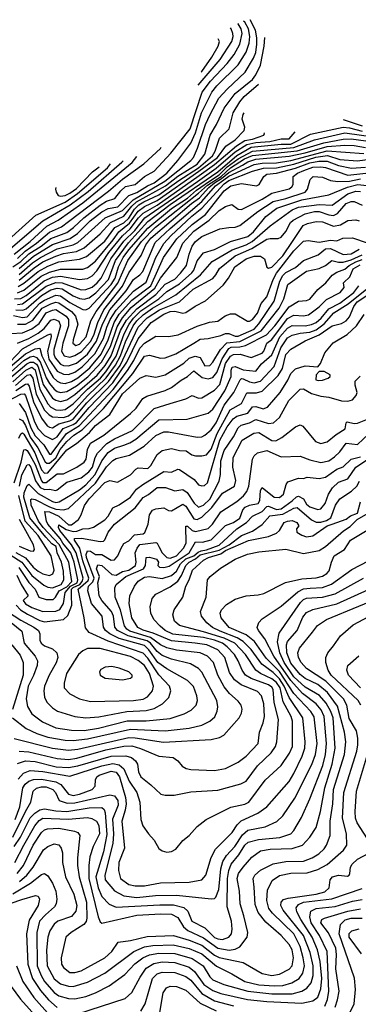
# Model space of a CAD drawing. Extents: x 1173029 to 1307123, y 522559 to 678521.
# Tile 554 of 623: x 1215488 to 1217621, y 665582 to 671782. Entities that reach past the tile are written whole.
import ezdxf

# ---------------------------------------------------------------- set-up
doc = ezdxf.new("R2010")
doc.units = 0

msp = doc.modelspace()

# ---------------------------------------------------------------- linework, layer by layer
at = {"layer": '0CON10XD'}
for points in [[(1215445, 670224.9), (1215495, 670258.7), (1215545, 670307.5), (1215623, 670355), (1215685, 670404), (1215785, 670441.1), (1215827.5, 670472.5), (1215891.3, 670535), (1215995.1, 670614.9), (1216035, 670638.6), (1216086.7, 670655), (1216125.2, 670705), (1216155, 670731.5), (1216215.4, 670745), (1216275, 670793.4), (1216335, 670828.1), (1216439.2, 670940.8), (1216560.9, 671095), (1216637.7, 671325), (1216690, 671395), (1216795.2, 671505), (1216838.2, 671561.8), (1216875, 671627.7), (1216889.9, 671695), (1216882.6, 671725), (1216863.8, 671755), (1216861.7, 671756.7)], [(1215485, 670177.7), (1215568.8, 670251.2), (1215618.9, 670285), (1215725, 670338.9), (1215825, 670364.9), (1215855, 670379.4), (1216026.2, 670533.8), (1216135, 670580.6), (1216202.2, 670647.8), (1216402, 670765), (1216565, 670895.6), (1216582.3, 670915), (1216608.2, 670971.8), (1216659.1, 671120.9), (1216688, 671185), (1216742.3, 671287.7), (1216795.3, 671344.7), (1216908, 671452), (1216961.5, 671538.5), (1216974.7, 671575.3), (1216981.4, 671628.6), (1216981.7, 671668.3), (1216973.4, 671715), (1216939.6, 671781.8)], [(1215485, 670214.1), (1215575, 670292.7), (1215695, 670366), (1215806.1, 670403.9), (1215852.2, 670435), (1215932, 670515), (1216005, 670571.9), (1216045, 670592.6), (1216105.8, 670604.2), (1216174.9, 670675.1), (1216225, 670692.8), (1216293.3, 670736.7), (1216335, 670755.1), (1216415.2, 670815), (1216485, 670894.2), (1216565.3, 671004.7), (1216595, 671069.7), (1216633.3, 671195), (1216698.9, 671325), (1216730.6, 671365), (1216863.2, 671496.8), (1216915, 671578.2), (1216933.1, 671635), (1216937.8, 671675), (1216928.5, 671725), (1216905.6, 671765.6), (1216897.7, 671772.1)], [(1216612.1, 671368.7), (1216749.7, 671530.3), (1216823.6, 671645), (1216832, 671675), (1216830.7, 671695), (1216819, 671725), (1216815.3, 671729.8)], [(1215485, 670141.2), (1215580.1, 670219.9), (1215635, 670256.1), (1215715, 670293.2), (1215765, 670308.9), (1215845, 670323.1), (1215894.1, 670345.9), (1215995, 670434.3), (1216060.4, 670505), (1216145, 670544.9), (1216195, 670608.5), (1216223.4, 670635), (1216406.2, 670735), (1216483.8, 670796.2), (1216605, 670872.5), (1216654, 670935), (1216687.3, 671055), (1216727.1, 671122.9), (1216775.3, 671224.7), (1216845, 671317.2), (1216955, 671406.1), (1216976.1, 671435), (1217005, 671495.4), (1217028.5, 671615), (1217031.3, 671669.3)], [(1216631.2, 671450.6), (1216635.9, 671455), (1216699, 671545), (1216738.3, 671615), (1216746.5, 671645), (1216738.4, 671662.3)], [(1215478.1, 670101.9), (1215515, 670122.6), (1215605, 670197.2), (1215665, 670229.5), (1215735, 670256.2), (1215865.9, 670274.1), (1215909.8, 670290.2), (1216025, 670387.6), (1216087.7, 670472.3), (1216145, 670502.1), (1216175, 670531.8), (1216210.4, 670589.5), (1216239, 670615), (1216269.4, 670635), (1216365, 670678.5), (1216490.6, 670769.4), (1216615, 670848.2), (1216701.5, 670925), (1216719, 670955), (1216746.4, 671035), (1216807.6, 671095), (1216833.4, 671195), (1216874.2, 671265), (1216902.4, 671297.6), (1216991.8, 671374.8)], [(1215475, 670060.9), (1215515, 670078.2), (1215623.5, 670166.5), (1215675, 670192.4), (1215745, 670211.5), (1215885, 670211.4), (1215915, 670220.5), (1215965, 670262.2), (1216077.9, 670395), (1216111.8, 670445), (1216180, 670500), (1216235, 670576.4), (1216275, 670604.9), (1216355, 670643.8), (1216617.3, 670827.3), (1216733, 670915), (1216785.4, 670984.6), (1216844.8, 671025), (1216902.7, 671085), (1216905.2, 671105), (1216888.9, 671155), (1216895, 671185.5), (1216902.2, 671196.2)], [(1217525.4, 671152.6), (1217645, 671114.5)], [(1215465, 669955.6), (1215507.6, 669952.4), (1215528.3, 669961.7), (1215625, 670044.7), (1215685, 670079.8), (1215725, 670091.6), (1215755, 670087), (1215825, 670043.2), (1215865, 670026.8), (1215895, 670022.3), (1215925, 670030.6), (1215968.5, 670061.5), (1216047.3, 670145), (1216092.1, 670265), (1216173.6, 670376.4), (1216295, 670510.6), (1216340, 670545), (1216435, 670617.4), (1216735, 670824.5), (1216855, 670926.1), (1216945, 670978.6), (1217135, 670998.8), (1217195, 670997.3), (1217319, 671061), (1217525, 671105.3), (1217565, 671101.3), (1217645, 671079.5)], [(1215475, 669989.1), (1215505, 669991.9), (1215655, 670104.3), (1215715, 670127.4), (1215755.5, 670125.5), (1215875, 670080.4), (1215905, 670083.3), (1215945, 670098.6), (1215976.8, 670125), (1216000.7, 670155), (1216061.3, 670275), (1216145, 670387.8), (1216213, 670455), (1216276.2, 670535), (1216607, 670763), (1216725, 670846.2), (1216845, 670948.9), (1216918.7, 670995), (1216975, 671008.6), (1217063.8, 671015), (1217135, 671032.4), (1217185, 671030.9), (1217222.6, 671075.8)], [(1215450.2, 669919.8), (1215505, 669906), (1215535, 669911.2), (1215615, 669996.6), (1215645, 670016.7), (1215715, 670047.7), (1215745, 670043.3), (1215805, 670000.8), (1215885, 669957.5), (1215905, 669955.9), (1215925, 669964.4), (1216065, 670114.4), (1216089.1, 670155), (1216109.9, 670225), (1216140.1, 670285), (1216175, 670333.1), (1216295, 670469.2), (1216445, 670593.4), (1216545, 670658.9), (1216601.7, 670708.3), (1216684.2, 670765.9), (1216745, 670805.1), (1216795.2, 670854.8), (1216865, 670906.7), (1216955, 670954.1), (1217215, 670976.6), (1217345, 671025.5), (1217535, 671069), (1217745, 671040.2)], [(1215455, 670023.7), (1215495, 670026.3), (1215528.2, 670045), (1215642.4, 670137.6), (1215695, 670160.2), (1215745, 670166.4), (1215865, 670145.8), (1215915, 670151.5), (1215945, 670169.3), (1215975, 670201.2), (1216049.9, 670315), (1216135, 670421.4), (1216184.6, 670465.4), (1216235.7, 670535), (1216265.4, 670564.6), (1216355, 670614.8), (1216619.3, 670800.7), (1216715, 670870.4), (1216852.9, 670987.1), (1216905, 671021.2), (1216955, 671030.4), (1217025.8, 671055), (1217029.5, 671065), (1217025.7, 671070.2)], [(1215475, 669864.6), (1215525, 669864), (1215570, 669890), (1215630.4, 669965), (1215685, 669993.7), (1215715, 670003.5), (1215735, 669999.6), (1215813.9, 669943.9), (1215840.6, 669915), (1215853.4, 669865), (1215824.4, 669765), (1215823.8, 669745), (1215841.1, 669731.1), (1215865, 669738.4), (1215906.6, 669785), (1215937, 669885), (1215970.3, 669945), (1216107.2, 670122.8), (1216169.6, 670265), (1216256.2, 670385), (1216343.1, 670475), (1216615, 670689.9), (1216670.7, 670739.3), (1216757.3, 670795), (1216815, 670849.1), (1216904.6, 670905), (1216955, 670926), (1217234.7, 670955.3), (1217404, 671006), (1217525, 671030.4), (1217575, 671031.7), (1217745, 671008.5)], [(1215433.2, 669806.8), (1215505, 669810.7), (1215565, 669834.6), (1215611.5, 669868.5), (1215655, 669935.1), (1215695, 669953.6), (1215715, 669956.1), (1215781.1, 669915), (1215796.4, 669895), (1215796.6, 669855), (1215760.6, 669745), (1215752.3, 669695), (1215767.3, 669665), (1215805, 669657), (1215835, 669666.8), (1215876.6, 669693.4), (1215935.2, 669754.8), (1215955.3, 669795), (1215979.3, 669875), (1216017.8, 669955), (1216135.4, 670104.6), (1216175, 670187.7), (1216253.7, 670296.3), (1216282.4, 670365), (1216315, 670405.8), (1216569.4, 670625), (1216619.6, 670660.4), (1216678.5, 670725), (1216714.7, 670755), (1216759.2, 670780.8), (1216805, 670819.2), (1216892.2, 670865), (1216925, 670886), (1216975, 670902.8), (1217185, 670921.5), (1217286.8, 670943.2), (1217425, 670984.3), (1217535, 670991.5), (1217595, 670990.1), (1217665, 670977.4)], [(1215475, 670279.1), (1215522.3, 670325), (1215594.4, 670375), (1215675, 670443.7), (1215752.4, 670477.6), (1215795, 670511.5), (1216047.5, 670702.5), (1216135, 670778.6), (1216270.5, 670875), (1216375, 670971.1), (1216380.1, 670978.6)], [(1215475, 669744.8), (1215545, 669773.5), (1215605, 669808.2), (1215642.4, 669837.6), (1215685, 669889.4), (1215705, 669896.8), (1215735, 669882.5), (1215746.2, 669855), (1215703.3, 669705), (1215703.8, 669675), (1215711.7, 669651.7), (1215745, 669613.1), (1215765, 669603.8), (1215795, 669601.8), (1215845, 669618.9), (1215915, 669675.7), (1215972.8, 669757.2), (1216010.2, 669865), (1216055.7, 669955), (1216158.2, 670075), (1216204.8, 670145), (1216245.6, 670174.4), (1216263.2, 670196.8), (1216341.3, 670378.7), (1216435, 670468), (1216635, 670637.4), (1216721, 670735), (1216774, 670774), (1216805, 670796.7), (1216965, 670869.3), (1217015, 670878.6), (1217105, 670880.2), (1217195, 670896.1), (1217425, 670957), (1217655, 670939.1)], [(1215401.2, 670315), (1215634.7, 670515.3), (1215805.1, 670615), (1215919.4, 670700.6), (1216132.3, 670885), (1216139.5, 670892.8)], [(1215415, 669585.9), (1215525, 669678), (1215585, 669708.5), (1215614.3, 669714.3), (1215628.2, 669665), (1215675, 669569), (1215699.4, 669529.4), (1215724, 669505), (1215745, 669494.2), (1215775, 669491.9), (1215815, 669504.4), (1215855, 669527.4), (1215930.5, 669589.5), (1216000.4, 669675), (1216044.6, 669765), (1216082.6, 669875), (1216115, 669927.8), (1216195, 670015.8), (1216314.2, 670105.8), (1216394.7, 670284.7), (1216477.6, 670402.4), (1216575, 670492.6), (1216659.1, 670555), (1216775, 670703.8), (1216818, 670735), (1216885, 670749.8), (1216980, 670735), (1216997.2, 670745), (1217026.6, 670793.4), (1217045, 670808.9), (1217105, 670815.4), (1217225, 670846.5), (1217315, 670880.1), (1217371.6, 670891.6), (1217425, 670891.2), (1217495, 670863.9), (1217577.8, 670847.8), (1217665, 670854.1)], [(1215425.3, 669625), (1215505, 669708.4), (1215665, 669798.5), (1215683.9, 669803.9), (1215687.3, 669785), (1215663.2, 669695), (1215672.8, 669645), (1215725, 669568.6), (1215765, 669550.1), (1215795, 669548.6), (1215835, 669562.6), (1215882.7, 669595), (1215962.2, 669677.8), (1216016.3, 669775), (1216036.6, 669845), (1216058.9, 669895), (1216095, 669953.6), (1216205, 670071.6), (1216285, 670128.8), (1216344.7, 670285), (1216395, 670372.4), (1216439.1, 670420.9), (1216573, 670545), (1216635.9, 670594.1), (1216775, 670748.3), (1216805, 670768.3), (1216955, 670827.4), (1217023.7, 670846.3), (1217105, 670848), (1217215, 670873.1), (1217353.9, 670916.1), (1217426.9, 670926.9), (1217505, 670902.3), (1217615, 670892.3), (1217725, 670907.3)], [(1215454.2, 670305), (1215554.2, 670385), (1215659.1, 670480.9), (1215731.3, 670518.7), (1215885, 670629.2), (1216197.1, 670882.9), (1216226.5, 670919.6)], [(1215417.1, 670395), (1215589.1, 670550.9), (1215775, 670632.8), (1215853, 670687), (1216040.2, 670849.8), (1216060.2, 670873.2)], [(1215435, 669563.7), (1215515, 669635.6), (1215555, 669659.3), (1215575, 669663.6), (1215595, 669653.8), (1215616.6, 669626.6), (1215655, 669527), (1215675, 669490.7), (1215704.9, 669454.9), (1215725, 669439.7), (1215745, 669433.8), (1215785, 669440.9), (1215845, 669476), (1215917.6, 669532.4), (1216004.1, 669625), (1216059.6, 669725), (1216102.1, 669847.9), (1216135.7, 669904.3), (1216190.9, 669969.1), (1216339.7, 670090.3), (1216375, 670153.7), (1216477.1, 670285), (1216515.2, 670375), (1216585, 670450.7), (1216681.1, 670518.9), (1216745, 670579.7), (1216785, 670606), (1216825, 670617.5), (1216865, 670588.1), (1216885, 670587.3), (1217015, 670651), (1217075, 670689), (1217185, 670716.4), (1217201.5, 670728.5), (1217210, 670745), (1217210.4, 670795), (1217236.7, 670815), (1217277.6, 670832.4), (1217335, 670852.4), (1217385, 670855.3), (1217415, 670850.8), (1217555, 670802.6), (1217705, 670820)], [(1215716.3, 670725), (1215713.5, 670715), (1215717.5, 670695), (1215731.1, 670675), (1215745, 670669.7), (1215775, 670674.6), (1215805, 670688.6), (1215845, 670719.6), (1215947, 670823), (1215988.9, 670855.4)], [(1215425, 669522.7), (1215534.1, 669615), (1215555, 669625.2), (1215575, 669626), (1215593.2, 669613.2), (1215605, 669595.4), (1215636, 669485), (1215695, 669399), (1215715.3, 669385.3), (1215745, 669377.2), (1215785, 669388.8), (1215835, 669422.1), (1215975.8, 669544.2), (1216026.5, 669605), (1216064.3, 669665), (1216123.2, 669825), (1216161, 669889.1), (1216225, 669961.5), (1216345, 670051.1), (1216405, 670117.3), (1216465, 670149), (1216500.2, 670185), (1216539.2, 670235), (1216555, 670306.4), (1216574.4, 670355), (1216595, 670385.3), (1216635, 670415.7), (1216748.6, 670465), (1216806.1, 670473.9), (1216845, 670475.2), (1216875, 670486.1), (1216987.4, 670575), (1217085, 670636.5), (1217165, 670655.3), (1217285.9, 670695), (1217301.6, 670715), (1217317.7, 670775), (1217335.9, 670794.1), (1217395, 670790.8), (1217445, 670768.8), (1217492.4, 670762.4), (1217565, 670765.6), (1217635, 670779.9)], [(1215445, 669501.1), (1215526.3, 669575), (1215565, 669593.7), (1215585, 669576.5), (1215614.7, 669454.7), (1215665, 669363.2), (1215685, 669342.2), (1215715, 669325.7), (1215745, 669322.1), (1215775, 669327.7), (1215825, 669363.6), (1215915.4, 669454.6), (1215997.4, 669525), (1216031.7, 669565), (1216095, 669663.9), (1216145.6, 669804.4), (1216176.7, 669865), (1216205, 669903.4), (1216252, 669948), (1216365.4, 670025), (1216415, 670069.3), (1216495, 670118.4), (1216571.6, 670188.4), (1216584.7, 670205.3), (1216605.9, 670264.1), (1216645, 670314.7), (1216715, 670333.8), (1216815, 670384.4), (1216925, 670416.2), (1216960.2, 670445), (1217037.7, 670542.3), (1217107.1, 670595), (1217265, 670648.2), (1217435, 670678), (1217552.1, 670727.9), (1217616.9, 670743.1), (1217675, 670738.2)], [(1215461.5, 669478.5), (1215535, 669542.7), (1215555, 669547.6), (1215570.3, 669525), (1215592.9, 669422.9), (1215645, 669323.8), (1215673.3, 669293.3), (1215695, 669280.1), (1215765, 669277), (1215795, 669287.7), (1215825, 669311.8), (1215915, 669413.9), (1216033.1, 669526.9), (1216092.6, 669607.4), (1216123.4, 669665), (1216155.6, 669754.4), (1216201.9, 669855), (1216225, 669886.5), (1216266.2, 669923.8), (1216325, 669966.1), (1216470.8, 670049.2), (1216627.3, 670175), (1216700.2, 670259.8), (1216827, 670333), (1216915, 670364.1), (1216952.6, 670385), (1217065, 670484), (1217204.2, 670585), (1217245, 670601.8), (1217325, 670612.3), (1217375, 670617.5), (1217455, 670613.5), (1217555, 670684.6), (1217605, 670702.8), (1217635, 670699.9)], [(1215464, 669446), (1215525, 669486.4), (1215538.3, 669488.3), (1215548.4, 669475), (1215576, 669376), (1215625, 669271.9), (1215660.8, 669225), (1215675, 669215.7), (1215695, 669212.8), (1215733.9, 669236.1), (1215804.3, 669255), (1215825, 669267.4), (1215911.4, 669368.6), (1216047.1, 669502.9), (1216120.7, 669605), (1216233.4, 669845), (1216290.9, 669905), (1216368.8, 669955), (1216493.9, 670006.1), (1216581.4, 670085), (1216705, 670153), (1216724.4, 670175), (1216746.1, 670215), (1216845, 670294.3), (1216949.3, 670340.7), (1217045, 670399.1), (1217065, 670404.7), (1217115, 670404.7), (1217135, 670412.9), (1217165, 670447.1), (1217194.4, 670505), (1217209.6, 670520.4), (1217285, 670558.9), (1217345, 670573.4), (1217375, 670575.1), (1217435, 670552.4), (1217465, 670549.1), (1217488.6, 670561.4), (1217545, 670624.8), (1217575, 670636.6), (1217595, 670636.6), (1217645, 670612.9)], [(1215411, 669379), (1215495, 669424.6), (1215516, 669426), (1215525.2, 669415.2), (1215579.2, 669255), (1215603.2, 669206.8), (1215645, 669163.8), (1215695, 669138.8), (1215725, 669154.6), (1215761.9, 669208.1), (1215825, 669232.7), (1215845, 669246.4), (1215925, 669340), (1216075, 669495), (1216163.6, 669625), (1216235, 669772.6), (1216315.2, 669875), (1216395, 669927.5), (1216435, 669944), (1216465.7, 669945.7), (1216515, 669934.6), (1216535, 669937.5), (1216592.7, 669977.3), (1216659.3, 670010.7), (1216768.9, 670111.1), (1216804.1, 670155), (1216843.6, 670225), (1216915, 670276.1), (1216965, 670293), (1217005, 670293.7), (1217030.3, 670275), (1217044.1, 670224.1), (1217055, 670218.1), (1217075, 670223.5), (1217146, 670295), (1217205.2, 670384.8), (1217273.8, 670486.2), (1217300.6, 670499.4), (1217355, 670512.1), (1217395, 670509), (1217465, 670482.3), (1217509.3, 670490.7), (1217555, 670517.7), (1217605, 670520.7), (1217625, 670514.7)], [(1215485, 669364.3), (1215525, 669309.4), (1215558.4, 669211.6), (1215585, 669162), (1215641.3, 669105), (1215675, 669046.6), (1215686, 669045), (1215782.9, 669177.1), (1215865, 669227.1), (1216075.9, 669454.1), (1216167.5, 669572.5), (1216206.7, 669635), (1216245, 669714), (1216275, 669744.8), (1216345, 669789.1), (1216425, 669786.8), (1216486.9, 669796.9), (1216605, 669852.4), (1216682.8, 669877.2), (1216736, 669884), (1216782.8, 669917.2), (1216815, 669930), (1216845, 669930.6), (1216922.7, 669882.8), (1216935, 669882.9), (1216955, 669894.7), (1216985, 669933.2), (1217008.4, 669995), (1217045, 670037.5), (1217083.5, 670145), (1217104.6, 670185), (1217215, 670326.5), (1217275, 670386.8), (1217305, 670391.7), (1217375, 670381), (1217445, 670394.3), (1217485, 670388.4), (1217523.9, 670406.1), (1217585, 670408.4), (1217676.9, 670376.9)], [(1215485, 669267.9), (1215505, 669259), (1215525, 669227.3), (1215555, 669152.1), (1215603.5, 669085), (1215648.6, 668998.6), (1215658.4, 668988.4), (1215675, 668989.6), (1215715, 669024), (1215742.2, 669075), (1215785, 669126.4), (1215829.2, 669165), (1215881.4, 669198.6), (1216015.7, 669334.3), (1216200.4, 669555), (1216275, 669662.7), (1216305, 669669.2), (1216375, 669651.5), (1216405, 669652.7), (1216471.9, 669678.1), (1216585.2, 669744.8), (1216625, 669769.2), (1216675, 669773.7), (1216755, 669792.5), (1216785, 669805.7), (1216805, 669805.8), (1216845, 669788.9), (1216865, 669789.6), (1216965, 669834), (1216995, 669866.2), (1217090, 670010), (1217126, 670135), (1217145, 670170.5), (1217165, 670189.3), (1217225, 670220.9), (1217275, 670265.8), (1217368.5, 670301.5), (1217415, 670339.9), (1217445, 670340.2), (1217525, 670302.9), (1217575, 670307.4), (1217625, 670336.7)], [(1215453.5, 668865), (1215498.4, 668995), (1215515, 669073.6), (1215525, 669076.4), (1215535, 669068.5), (1215555, 669038.3), (1215585, 668982), (1215625, 668877.8), (1215635, 668867.8), (1215655, 668867.9), (1215725, 668921.8), (1215765, 668922.9), (1215849.1, 668965), (1215893.4, 668995), (1215906.1, 669015), (1215914.8, 669075.2), (1215933.8, 669116.2), (1216017.1, 669165), (1216185, 669301.4), (1216221.3, 669335), (1216248.8, 669375), (1216263.6, 669396.4), (1216288, 669412), (1216405, 669446.2), (1216444.5, 669465), (1216505, 669512.8), (1216545, 669535.3), (1216585, 669570.7), (1216637.9, 669527.9), (1216675, 669520.2), (1216705, 669527.9), (1216730.7, 669559.3), (1216762.9, 669647.1), (1216805, 669712.2), (1216820.9, 669719.1), (1216875, 669721.1), (1216910.7, 669729.3), (1217043.4, 669796.6), (1217095, 669854.5), (1217185, 669974), (1217245, 670008.4), (1217295, 670013.9), (1217315, 670022.2), (1217365, 670083.3), (1217415.3, 670125), (1217456.8, 670173.2), (1217485, 670192.5), (1217535, 670211.5), (1217563.5, 670235), (1217605, 670256.9), (1217645, 670272.2)], [(1215483.6, 669146.4), (1215495, 669173.5), (1215505, 669181.1), (1215515, 669172.9), (1215583.5, 669055), (1215625, 668947.6), (1215645, 668926.6), (1215665, 668927.6), (1215785, 669072.3), (1215845, 669113), (1215927.1, 669182.9), (1215965, 669227), (1216054.9, 669295.1), (1216135, 669425.2), (1216245, 669523.8), (1216285, 669540.6), (1216345, 669530), (1216405, 669544.8), (1216521.7, 669618.3), (1216555, 669649.8), (1216593.9, 669663.9), (1216624.1, 669654.1), (1216655, 669602.5), (1216685, 669604.7), (1216705, 669625.5), (1216752.6, 669705), (1216793.2, 669746.8), (1216875, 669756.5), (1217008.2, 669821.8), (1217122.7, 669965), (1217151.9, 670025), (1217176.2, 670115), (1217295, 670197.5), (1217375, 670214.1), (1217415, 670234.1), (1217454.5, 670265.5), (1217495.1, 670255.1), (1217525, 670256), (1217575, 670269.7), (1217645, 670300.8)], [(1215487.3, 668845), (1215502.3, 668915), (1215535, 668979.3), (1215545, 668980.7), (1215559.4, 668965), (1215587.6, 668877.6), (1215616.9, 668836.9), (1215645, 668823.5), (1215675.4, 668825.4), (1215715, 668817), (1215725, 668821.2), (1215785, 668869.8), (1215875, 668896.2), (1215924.4, 668935), (1215946.6, 668965), (1215963.5, 669025), (1215977.8, 669052.2), (1216037.1, 669112.9), (1216085, 669143.1), (1216199.2, 669195), (1216335, 669332.9), (1216435, 669364.7), (1216535, 669393.9), (1216575, 669416), (1216615, 669398.9), (1216635, 669401.3), (1216715, 669448.3), (1216747.9, 669485), (1216785, 669617.6), (1216815, 669663.1), (1216835, 669672.6), (1216876, 669676), (1216945, 669655.2), (1217015, 669682.8), (1217026.2, 669695), (1217045, 669744.7), (1217075, 669769.1), (1217175, 669900), (1217215, 669922.3), (1217275, 669917.7), (1217307.2, 669922.8), (1217375, 669974.3), (1217420.1, 670019.9), (1217505.3, 670065), (1217530.8, 670095), (1217527.7, 670125), (1217566.7, 670163.3), (1217587.5, 670212.5), (1217631.6, 670238.4)], [(1215296.3, 668496.3), (1215501.4, 668365), (1215565, 668282.4), (1215640.5, 668220.5), (1215665, 668207.7), (1215695, 668205.2), (1215748.9, 668225), (1215766.6, 668255), (1215765, 668308.6), (1215751, 668365), (1215724.9, 668425), (1215717.1, 668465), (1215691.7, 668481.7), (1215652.7, 668522.7), (1215552.2, 668645), (1215514.9, 668775), (1215517.2, 668802.8), (1215535, 668848.9), (1215545, 668857.1), (1215605, 668797.9), (1215695, 668748.8), (1215715, 668742.4), (1215736.7, 668745), (1215865, 668821), (1215905, 668853.3), (1215962.6, 668917.4), (1216005.2, 669004.8), (1216045, 669055.9), (1216085, 669084.5), (1216143.6, 669103.6), (1216182.6, 669117.4), (1216219.5, 669140.5), (1216365, 669262.4), (1216543.8, 669266.2), (1216675.9, 669304.1), (1216705, 669328.4), (1216780.7, 669445), (1216820.6, 669535), (1216820, 669575), (1216826.1, 669593.9), (1216845, 669598.4), (1216895, 669577.7), (1216975, 669569.6), (1217010, 669615), (1217075, 669671), (1217127.3, 669785), (1217175, 669839.7), (1217205, 669855.5), (1217285, 669855.1), (1217325, 669862.2), (1217355, 669875.7), (1217387.5, 669902.5), (1217435, 669961.4), (1217505, 669997.7), (1217592.9, 670065), (1217624.1, 670105)], [(1215482.7, 668332.7), (1215545, 668238.7), (1215585.9, 668195), (1215607.8, 668145), (1215655, 668130.4), (1215698.1, 668131.9), (1215714.5, 668145.5), (1215737.1, 668185), (1215785, 668210.9), (1215817.3, 668245), (1215797.7, 668365), (1215737.7, 668477.7), (1215635.5, 668585), (1215605.8, 668625), (1215561.5, 668725), (1215559.3, 668760.7), (1215565, 668765.6), (1215585, 668760), (1215675, 668714.2), (1215715, 668700.6), (1215763.9, 668696.1), (1215795, 668703.7), (1215966.7, 668863.3), (1216034.6, 668965.4), (1216075, 669005.7), (1216095, 669017.8), (1216179.6, 669040.4), (1216272.9, 669097.1), (1216345, 669164.3), (1216395, 669186.1), (1216425, 669186.9), (1216605, 669152.9), (1216634.2, 669155.8), (1216655, 669166.1), (1216695, 669199.1), (1216725, 669242.4), (1216775.6, 669355), (1216836.9, 669435), (1216875.9, 669515), (1216885, 669521.7), (1216895, 669519.5), (1216935, 669500.6), (1216965, 669494.6), (1217005, 669505.8), (1217091, 669599), (1217131.8, 669715), (1217175, 669778.7), (1217205, 669795.4), (1217255, 669808.5), (1217315, 669814.9), (1217355, 669828.7), (1217405, 669866.8), (1217467.3, 669935), (1217556.6, 669993.4), (1217673.5, 670086.5)], [(1215470.8, 668285), (1215496.8, 668225), (1215541.6, 668155), (1215509.8, 668125), (1215525, 668103.2), (1215565, 668079.6), (1215635, 668056.2), (1215715, 668057.3), (1215741.7, 668068.3), (1215764.9, 668105), (1215773.6, 668175), (1215808.9, 668215), (1215851.2, 668235), (1215854.7, 668255), (1215832.2, 668365), (1215809.3, 668425), (1215760.4, 668485), (1215743.6, 668515), (1215666.4, 668605), (1215656.8, 668625), (1215646, 668684), (1215675, 668682.5), (1215735, 668656.4), (1215795, 668601.3), (1215815, 668600.3), (1215858.4, 668635), (1215876, 668665), (1215897.1, 668722.9), (1215925.6, 668765), (1216025, 668867.4), (1216055, 668879.6), (1216105, 668870.5), (1216185, 668916.9), (1216218.6, 668951.4), (1216235, 668960.3), (1216295.5, 668955), (1216314.7, 668975), (1216355, 669044.6), (1216385, 669070), (1216445, 669081.3), (1216495, 669068.9), (1216536.5, 669066.5), (1216572.4, 669042.4), (1216595, 669035.9), (1216635, 669034.7), (1216665, 669041.6), (1216695, 669077.1), (1216732.8, 669177.2), (1216813.8, 669326.2), (1216884.2, 669365.8), (1216918.6, 669431.4), (1216978.5, 669431.5), (1217015, 669443.6), (1217115, 669541.2), (1217142.2, 669585), (1217165, 669673.2), (1217195, 669708.2), (1217285, 669760.7), (1217373.5, 669796.5), (1217455, 669854.1), (1217515, 669869.7), (1217544.5, 669885.5), (1217565, 669910), (1217593.3, 669975), (1217613.6, 670005), (1217705, 670065.3)], [(1215465.6, 668095), (1215493.8, 668065), (1215538.2, 668038.2), (1215615, 667998.5), (1215645, 667990.4), (1215764.8, 668005.2), (1215790.7, 668029.3), (1215815.8, 668095), (1215815.4, 668154.6), (1215815, 668196.3), (1215825, 668207.5), (1215866.9, 668225), (1215881.8, 668245), (1215887, 668265), (1215843.4, 668425), (1215814.7, 668475), (1215740.7, 668565), (1215731.8, 668585), (1215735, 668600.4), (1215780.9, 668570.9), (1215825, 668558.9), (1215848.7, 668561.3), (1215885, 668576.3), (1215925, 668578), (1215952.9, 668587.1), (1216025, 668633.2), (1216045, 668656.1), (1216075, 668709.1), (1216115, 668727), (1216185, 668775.2), (1216224.4, 668825.6), (1216264, 668856), (1216395, 668937.2), (1216445, 668931.9), (1216485, 668951.3), (1216495, 668949.3), (1216586.3, 668886.3), (1216615, 668851.9), (1216635, 668845.7), (1216651.9, 668848.1), (1216670.6, 668865), (1216748.6, 669135), (1216795, 669217.5), (1216832.1, 669267.9), (1216855, 669285.1), (1216924.7, 669305), (1216955.2, 669344.8), (1216975, 669345.8), (1217021.3, 669331.3), (1217048.2, 669341.8), (1217128.4, 669435), (1217177.6, 669512.4), (1217196.6, 669555), (1217225, 669583.3), (1217285, 669602.2), (1217365, 669596.2), (1217382.7, 669617.3), (1217408.9, 669685), (1217461.9, 669748.1), (1217550.1, 669799.9), (1217608.4, 669855), (1217658, 669925)], [(1215412.5, 668055), (1215495, 668000.2), (1215577.4, 667957.4), (1215607.2, 667935), (1215614.1, 667915), (1215614.7, 667875), (1215623.9, 667855), (1215645, 667838.4), (1215695, 667819.6), (1215722.1, 667795), (1215728.1, 667765), (1215717.9, 667732.1), (1215673.8, 667655), (1215644.7, 667585), (1215640.3, 667555), (1215645.4, 667515), (1215659.6, 667485), (1215695, 667447.9), (1215726.8, 667426.8), (1215835, 667393.7), (1215905.2, 667385.2), (1215987.3, 667392.7), (1216164, 667426), (1216285, 667431.8), (1216334.5, 667445.5), (1216388.5, 667475), (1216426.8, 667513.2), (1216440.8, 667555), (1216431.6, 667585), (1216365, 667655.7), (1216295, 667762.2), (1216265, 667793.6), (1216045, 667868.4), (1215925, 667922.6), (1215902.1, 667952.1), (1215895.3, 668015), (1215856.2, 668195), (1215919, 668251), (1215924.5, 668265), (1215886.8, 668375), (1215867.6, 668455), (1215833, 668505), (1215832.7, 668515), (1215877.3, 668517.3), (1215995, 668496.5), (1216015, 668498), (1216025, 668506.7), (1216044.7, 668555), (1216085, 668606.2), (1216215, 668708.2), (1216265, 668773.5), (1216298.7, 668791.3), (1216355, 668836), (1216406, 668836), (1216465, 668814.7), (1216515, 668823.1), (1216542.3, 668805), (1216587.3, 668737.3), (1216615, 668713.1), (1216645, 668724.6), (1216685, 668763.5), (1216744.9, 668875), (1216752.1, 668917.9), (1216754.1, 669004.1), (1216775, 669069.6), (1216835, 669155.7), (1216865, 669211.3), (1216881.9, 669228.1), (1216935, 669242.6), (1216975, 669264.8), (1217055, 669238.3), (1217087, 669243), (1217125, 669277.3), (1217183.3, 669385), (1217255, 669455.2), (1217275, 669457.1), (1217325, 669428.8), (1217385, 669410.8), (1217435, 669404.7), (1217515, 669381.6), (1217555, 669379.3), (1217585, 669387.5), (1217607.3, 669415), (1217612.7, 669435), (1217599.8, 669479.8), (1217600, 669505), (1217631.9, 669538.1)], [(1217369.3, 669509.3), (1217395, 669512.5), (1217430, 669525), (1217444, 669535), (1217444, 669545), (1217405, 669567.5), (1217375, 669566), (1217354.6, 669545), (1217352.7, 669515), (1217369.3, 669509.3)], [(1215435, 667985.8), (1215502.3, 667932.3), (1215515.8, 667855), (1215586, 667775), (1215601.3, 667745), (1215598.2, 667715), (1215575, 667652.7), (1215542.3, 667585), (1215528.3, 667505), (1215537.1, 667457.1), (1215565, 667410.8), (1215631, 667361), (1215715, 667323), (1215815, 667308.4), (1215895, 667306.9), (1215985, 667321.3), (1216165, 667366), (1216285, 667367), (1216435, 667382.2), (1216525, 667411.6), (1216567.8, 667435), (1216598.8, 667465), (1216608.9, 667495), (1216604.6, 667525), (1216583.2, 667583.2), (1216545, 667621.8), (1216415.3, 667695), (1216358, 667735), (1216301.8, 667815), (1216275, 667840.9), (1216115.7, 667885.7), (1216054.9, 667914.9), (1216028.5, 667935), (1216016.3, 667956.3), (1216007.5, 668025), (1215940.5, 668105), (1215918.1, 668185), (1215921.7, 668215), (1215948.7, 668241.3), (1215958.3, 668265), (1215909.2, 668395), (1215907.9, 668415), (1215915, 668436.9), (1215935, 668435.7), (1215965, 668413.7), (1216005, 668414.5), (1216065, 668379.6), (1216085, 668381), (1216107.3, 668405), (1216127, 668455), (1216145, 668482.8), (1216175, 668500.6), (1216212.2, 668537.8), (1216265, 668544.4), (1216276.9, 668553.1), (1216297.2, 668605), (1216306.6, 668665), (1216325, 668694.4), (1216345, 668701.8), (1216395, 668707.8), (1216425, 668692.2), (1216445, 668690), (1216515, 668730.5), (1216535, 668718.1), (1216585, 668639.5), (1216605, 668634.1), (1216635, 668649), (1216699, 668711), (1216765, 668801.2), (1216841.1, 668845), (1216849.4, 668879.4), (1216831.3, 668965), (1216832.9, 669025), (1216888.4, 669135), (1216962.2, 669177.8), (1216995, 669181.9), (1217075, 669132.5), (1217100.5, 669129.5), (1217139.9, 669150.1), (1217225, 669219.2), (1217255, 669230), (1217271.7, 669221.7), (1217351.1, 669125), (1217385, 669112.7), (1217425, 669123.3), (1217480.5, 669169.5), (1217536.9, 669205), (1217545, 669242.5), (1217551.4, 669248.6), (1217595, 669238.8), (1217615, 669240.8), (1217698.8, 669275)], [(1215443.3, 667385), (1215528.4, 667318.4), (1215596.8, 667286.8), (1215664.9, 667264.9), (1215775, 667244.8), (1215825, 667243.6), (1215915, 667254.6), (1216185, 667313.8), (1216405, 667303.8), (1216555, 667319.8), (1216635, 667339.4), (1216686.1, 667363.9), (1216717.2, 667392.8), (1216732.6, 667427.4), (1216735.9, 667455), (1216729.7, 667495), (1216635, 667673.8), (1216615, 667696.1), (1216564.8, 667724.8), (1216444.3, 667755.7), (1216385, 667778.4), (1216355, 667802.7), (1216312.5, 667855), (1216290.4, 667870.4), (1216171.4, 667901.4), (1216104.1, 667935), (1216087.7, 667957.7), (1216078.3, 668025), (1216065.9, 668055), (1216006.1, 668125), (1215989.6, 668155), (1215980.1, 668235), (1215991.6, 668275), (1215971.1, 668325), (1215980.1, 668349.9), (1216005.3, 668345.3), (1216068.5, 668288.5), (1216096.1, 668283.9), (1216135, 668306.7), (1216175, 668316.1), (1216216.8, 668345), (1216221.1, 668365), (1216215.8, 668425), (1216227.4, 668455), (1216245, 668476.8), (1216345, 668490.7), (1216355, 668486.4), (1216365.1, 668465.1), (1216385, 668424.7), (1216415, 668395.3), (1216435, 668390.5), (1216475, 668404.9), (1216519.5, 668455), (1216536.1, 668485), (1216535, 668592), (1216545, 668593.3), (1216575, 668565.8), (1216595, 668559.7), (1216675, 668578.5), (1216702.7, 668605), (1216755, 668682.6), (1216855, 668747.4), (1216896.9, 668783.1), (1216918.4, 668811.6), (1216931.6, 668845), (1216953.9, 669015), (1216965, 669036.5), (1216985, 669053.8), (1217045, 669068.4), (1217135, 669029.6), (1217255, 669034), (1217315, 669009.5), (1217385, 668993.2), (1217435, 669004.1), (1217470.7, 669029.3), (1217505, 669060), (1217545, 669114.8), (1217615, 669107.2), (1217686.2, 669173.8)], [(1215453.8, 667256.2), (1215695, 667195.2), (1215795, 667181.2), (1215855, 667189.1), (1216175, 667261.2), (1216215, 667260.7), (1216393.4, 667233.4), (1216695, 667248.4), (1216747.3, 667262.8), (1216773.2, 667276.8), (1216870, 667385), (1216885.6, 667415), (1216888.7, 667441.3), (1216883.5, 667465), (1216865, 667490.5), (1216808.8, 667538.8), (1216775, 667580.4), (1216736.1, 667655), (1216708.3, 667735), (1216670, 667775), (1216625, 667795.2), (1216475, 667812.6), (1216415, 667827.2), (1216375, 667846), (1216311.2, 667891.2), (1216182, 667932), (1216162.4, 667945), (1216147.6, 667965), (1216123, 668063), (1216089.6, 668145), (1216087.2, 668205), (1216095.6, 668224.4), (1216156.9, 668275), (1216268.3, 668325), (1216279.9, 668345), (1216285, 668395.2), (1216305, 668397), (1216350.6, 668385), (1216362.2, 668365), (1216358.9, 668345), (1216369.4, 668335), (1216395, 668332.8), (1216430, 668340), (1216555.2, 668425), (1216595, 668493.2), (1216639, 668491), (1216695, 668507), (1216785, 668596.3), (1216835, 668614.9), (1216875, 668642.3), (1216894.4, 668695.6), (1216907.7, 668712.3), (1216935, 668725.2), (1216990, 668735), (1217000.4, 668755), (1217005, 668817.5), (1217015, 668836), (1217090.5, 668775), (1217125, 668772.9), (1217149.6, 668795), (1217165.5, 668855), (1217177.3, 668872.7), (1217245, 668894.5), (1217275, 668893.8), (1217298.8, 668901.2), (1217375, 668893.8), (1217415, 668900.2), (1217485, 668950.7), (1217525, 668965.7), (1217575, 669015.2), (1217635, 669028.6)], [(1215485, 667175.5), (1215545, 667171.5), (1215725, 667128.9), (1215795, 667122.8), (1215848, 667132), (1216031.5, 667185), (1216145, 667207), (1216195, 667208.6), (1216248.2, 667191.8), (1216365, 667145.3), (1216455, 667136.7), (1216485, 667115.4), (1216511.7, 667081.7), (1216537, 667067), (1216565, 667060.7), (1216715, 667054.7), (1216785, 667067.8), (1216863.7, 667106.3), (1216915, 667145.4), (1216990.5, 667225), (1216997.7, 667295), (1217021.9, 667355), (1217030.4, 667395), (1217026.7, 667475), (1217011.6, 667525), (1216985, 667550.9), (1216883.8, 667593.8), (1216841.1, 667625), (1216810.4, 667670.4), (1216779.6, 667765), (1216735, 667813.3), (1216667.1, 667845), (1216593.4, 667856.6), (1216445, 667870.3), (1216328.4, 667918.4), (1216265, 667936.9), (1216231.9, 667955), (1216193.7, 668015), (1216177.8, 668105), (1216181.6, 668155), (1216210.5, 668215), (1216234.4, 668245.6), (1216275, 668272.2), (1216305, 668275.5), (1216385, 668264.2), (1216445, 668281.1), (1216475, 668309.4), (1216500.8, 668355), (1216535, 668387.2), (1216585, 668405.2), (1216611.3, 668428.7), (1216631.8, 668438.2), (1216665, 668443.6), (1216745, 668473.6), (1216855.5, 668575), (1216916.6, 668615), (1216953.8, 668656.2), (1217015, 668685.2), (1217045, 668716.7), (1217055, 668718.8), (1217105, 668698.2), (1217135, 668701.7), (1217205, 668751.5), (1217231.8, 668778.2), (1217245, 668782.5), (1217275.1, 668765.1), (1217295, 668731.6), (1217315, 668713.8), (1217365, 668697.3), (1217385, 668701.6), (1217412.3, 668735), (1217431.9, 668795), (1217458.9, 668835), (1217495, 668869.7), (1217555, 668891), (1217605.2, 668965), (1217697.2, 669025)], [(1215475, 667097.5), (1215525, 667114.8), (1215585, 667111), (1215718.1, 667078.1), (1215795, 667072.7), (1215855, 667083.5), (1216065, 667143.9), (1216155.8, 667145.8), (1216191.5, 667135), (1216217.5, 667115), (1216230.7, 667095), (1216236.1, 667045), (1216250.7, 667015), (1216314.8, 666964.8), (1216376.2, 666906.2), (1216405, 666899.4), (1216460.3, 666899.7), (1216565, 666919.5), (1216735, 666929.3), (1216880.6, 666969.4), (1216915, 666986.7), (1216986.4, 667083.6), (1217072.2, 667165), (1217099.7, 667205), (1217108.1, 667235), (1217117.5, 667375), (1217091.5, 667481.5), (1217083.8, 667565), (1217075, 667579.8), (1217055, 667594), (1216945, 667634.5), (1216911.2, 667655), (1216888.4, 667685), (1216864.8, 667745), (1216840.9, 667785), (1216795, 667833.8), (1216765.2, 667855), (1216715, 667874.7), (1216645, 667890.8), (1216452.7, 667912.7), (1216403.3, 667935), (1216372.2, 667962.2), (1216332.5, 668005), (1216313.5, 668045), (1216309.5, 668085), (1216321.9, 668138.1), (1216345.3, 668164.7), (1216435, 668209.7), (1216483.8, 668246.2), (1216508.2, 668281.8), (1216535, 668344.8), (1216555, 668366.7), (1216595, 668387.7), (1216625, 668412.5), (1216745, 668442.6), (1216808.3, 668475), (1216885, 668533.7), (1216955, 668561.8), (1217015, 668602.4), (1217062.5, 668657.5), (1217145, 668667.5), (1217215, 668706.6), (1217235, 668710.7), (1217325, 668631.8), (1217355, 668618.6), (1217385, 668618.8), (1217421.2, 668628.8), (1217448.6, 668645), (1217476.7, 668725), (1217505, 668765.3), (1217576.8, 668813.2), (1217611.1, 668845), (1217628.6, 668875)], [(1215465, 668427.6), (1215525, 668392.4), (1215572.7, 668335), (1215605, 668308.6), (1215635, 668292.3), (1215675, 668282.8), (1215696.6, 668293.4), (1215704.8, 668315), (1215687.4, 668405), (1215605, 668534.1), (1215567.5, 668575), (1215523.5, 668625), (1215483.8, 668785)], [(1216645, 667927.9), (1216495, 667967.1), (1216463.1, 667995), (1216451.8, 668035), (1216461.2, 668065), (1216515.2, 668144.8), (1216534.8, 668215), (1216556.3, 668255), (1216576.5, 668315), (1216645, 668378.1), (1216677.1, 668395), (1216755, 668418.5), (1216785, 668440.1), (1216928.5, 668501.5), (1217055, 668526.8), (1217105, 668547.6), (1217125.2, 668564.8), (1217152.9, 668615), (1217175, 668624.7), (1217205, 668629.3), (1217232.9, 668615), (1217246.7, 668595), (1217232.1, 668575), (1217234.5, 668555), (1217265, 668535.3), (1217295, 668525.9), (1217335, 668531.2), (1217425.4, 668595), (1217456.2, 668606.2), (1217545, 668637), (1217571.9, 668658.1), (1217616.2, 668675), (1217634.3, 668745)], [(1215966.1, 666995), (1215974.7, 667015), (1215987.7, 667025), (1216065, 667049.5), (1216095, 667042.9), (1216116.4, 667015), (1216153.8, 666885), (1216158.3, 666845), (1216153, 666805), (1216131.5, 666735), (1216149.2, 666565), (1216113.3, 666475), (1216110.3, 666425), (1216123.5, 666375), (1216175, 666335.7), (1216215, 666327), (1216275, 666327.4), (1216375, 666346.5), (1216555, 666350.7), (1216635, 666365.4), (1216660.9, 666395), (1216693.5, 666506.5), (1216720.6, 666559.4), (1216826.7, 666663.3), (1216857.7, 666712.3), (1216883.3, 666736.7), (1216988.5, 666785), (1217044.8, 666825.2), (1217184.5, 666985.5), (1217215.2, 667035), (1217267.8, 667145), (1217282.8, 667195), (1217286, 667235), (1217271.2, 667385), (1217184.3, 667514.3), (1217154.3, 667585), (1217125, 667631.2), (1217085, 667672.3), (1217012.7, 667722.7), (1216945.2, 667815.3), (1216896.1, 667866.1), (1216858.6, 667888.6), (1216750.5, 667930.5), (1216701.9, 667955), (1216666.8, 667985), (1216633.2, 668025), (1216626.8, 668055), (1216662.3, 668145), (1216670.9, 668255), (1216687.3, 668275), (1216752.7, 668327.3), (1216845, 668383.9), (1216923.8, 668416.2), (1216995, 668431.5), (1217165, 668448), (1217275, 668420), (1217375, 668440), (1217414.7, 668465), (1217527.5, 668562.5), (1217569.2, 668590.8), (1217612.5, 668635), (1217698.1, 668681.9)], [(1215485, 668467), (1215555, 668436.6), (1215576, 668435), (1215580.5, 668445), (1215574.2, 668475), (1215537.3, 668545), (1215486.8, 668635)], [(1217341.8, 667391.8), (1217321.3, 667425), (1217215, 667538.6), (1217125, 667677.6), (1217041.1, 667761.1), (1216967, 667867), (1216915, 667908.7), (1216806.9, 667955), (1216756, 668015), (1216750.4, 668045), (1216759.6, 668065), (1216791, 668099), (1216845, 668132.1), (1216915, 668153.8), (1216990.6, 668159.4), (1217025, 668168.8), (1217162.4, 668237.6), (1217265, 668260.6), (1217355, 668267.5), (1217395, 668277.5), (1217423.4, 668295), (1217437.9, 668312.1), (1217452.8, 668365), (1217467.9, 668405), (1217534, 668446), (1217571.8, 668505), (1217775, 668627)], [(1217317.5, 668202.5), (1217395, 668206.4), (1217452.7, 668227.3), (1217580.7, 668319.3), (1217790.4, 668429.6)], [(1215458.5, 666475), (1215513.5, 666585), (1215583.9, 666706.1), (1215611, 666739), (1215635, 666754.2), (1215793, 666747), (1215915, 666757.9), (1215941.7, 666751.7), (1215970.9, 666735), (1215986.9, 666706.9), (1215990.7, 666655), (1215950.5, 666575), (1215930.9, 666510.9), (1215923.2, 666455), (1215924.6, 666375), (1215982.8, 666132.8), (1215995, 666102.2), (1216005, 666092.5), (1216225, 666142.7), (1216377.7, 666152.3), (1216445, 666150.4), (1216485, 666128.8), (1216520.2, 666070.2), (1216546.6, 666046.6), (1216645, 666000.7), (1216735, 665935.4), (1216807, 665923), (1216845, 665928.8), (1216875.5, 665944.5), (1216920, 666005), (1216924.1, 666035), (1216899.6, 666139.6), (1216876.9, 666215), (1216872.6, 666295), (1216857.4, 666375), (1216867, 666405), (1216894.7, 666445), (1216951.1, 666508.9), (1217005, 666548.1), (1217065, 666558.3), (1217205, 666563.9), (1217269.4, 666585), (1217316.1, 666633.9), (1217355, 666695.8), (1217382.7, 666795), (1217409.4, 666945), (1217456.8, 667095), (1217475.8, 667195), (1217461.4, 667385), (1217448.5, 667425), (1217419, 667479), (1217376.5, 667526.5), (1217285, 667579.5), (1217215, 667644.6), (1217153.9, 667735), (1217127.1, 667795), (1217112.3, 667865), (1217121.5, 667918.5), (1217257.1, 668112.9), (1217275, 668130.4), (1217295, 668139.1), (1217395, 668146.1), (1217475, 668166.2), (1217654, 668266)], [(1215453.8, 666575), (1215492.8, 666635), (1215555, 666755.2), (1215583.8, 666786.2), (1215615, 666805.5), (1215645, 666812.7), (1215715, 666799.3), (1215785, 666796.5), (1215925, 666819.4), (1216005, 666821), (1216019.3, 666809.3), (1216027.3, 666787.3), (1216038, 666652), (1216015, 666542.5), (1215967.3, 666385), (1215983, 666315), (1216005, 666260.7), (1216051.5, 666211.5), (1216095, 666192.8), (1216371.4, 666208.6), (1216457.3, 666207.3), (1216521.8, 666191.8), (1216547.9, 666167.9), (1216571.3, 666105), (1216654.4, 666064.4), (1216715, 666003.2), (1216735, 665993.6), (1216765, 665990.5), (1216805.2, 666004.8), (1216822, 666025), (1216825.8, 666055), (1216821.2, 666105), (1216795.5, 666195), (1216797.3, 666375), (1216805.6, 666424.4), (1216820.3, 666465), (1216867.8, 666522.2), (1216906.5, 666583.5), (1216926.9, 666603.1), (1216991.3, 666618.7), (1217127.2, 666632.8), (1217195, 666655.9), (1217215, 666677.3), (1217261.8, 666758.2), (1217315.4, 666875.4), (1217396.4, 667085), (1217414.1, 667155.9), (1217420, 667225), (1217404.6, 667395), (1217385.7, 667435.7), (1217355.2, 667475), (1217268.7, 667538.7), (1217195, 667620.1), (1217088.7, 667775), (1217032.7, 667882.7), (1216992.2, 667935), (1216983.8, 667955), (1216994, 667986), (1217015, 668010), (1217135, 668088.2), (1217239.9, 668180.1), (1217275, 668198.4), (1217317.5, 668202.5)], [(1215473.4, 666405), (1215512.2, 666455), (1215573.5, 666585), (1215626.1, 666663.9), (1215645, 666680.4), (1215663.3, 666686.7), (1215735, 666690.3), (1215832.6, 666672.6), (1215853.8, 666663.8), (1215867.1, 666645), (1215851.7, 666505), (1215851.7, 666455), (1215861.9, 666385), (1215908.9, 666225), (1215910.6, 666125), (1215906.2, 666103.8), (1215893.2, 666085), (1215812.1, 666035), (1215779.2, 666005), (1215749.6, 665875), (1215751.8, 665835), (1215763.2, 665813.2), (1215805, 665782.5), (1215835, 665781.6), (1215875, 665793.3), (1216025.4, 665875), (1216069.3, 665915), (1216107.5, 665972.5), (1216185, 665983.9), (1216291.3, 666008.7), (1216455.8, 666014.2), (1216555, 665985.9), (1216635, 665955.1), (1216715, 665892), (1216745, 665876.5), (1216895.6, 665845.6), (1217015, 665776.1), (1217075, 665762.4), (1217125, 665771.3), (1217185, 665802.5), (1217204.7, 665825), (1217211.7, 665875), (1217205, 665924.4), (1217185, 665959.2), (1217135.3, 666015), (1217038.8, 666098.8), (1216989.8, 666159.8), (1216971.4, 666211.4), (1216965, 666320), (1216958, 666375), (1216968.7, 666395), (1217005, 666427.5), (1217085, 666466.2), (1217165, 666480.2), (1217275, 666484.3), (1217329.5, 666505), (1217371.2, 666528.8), (1217405, 666561.1), (1217420.8, 666585), (1217444.2, 666645), (1217444.1, 666735), (1217459.5, 666845), (1217463.7, 666935), (1217533.8, 667155), (1217541.4, 667235), (1217532.8, 667295), (1217489.1, 667459.1), (1217425.8, 667545), (1217364.7, 667594.7), (1217285, 667632.5), (1217255, 667658.5), (1217195, 667729.6), (1217170.6, 667795), (1217169.3, 667845), (1217175, 667866.7), (1217234.8, 667935), (1217270.9, 668019.1), (1217295, 668049.7), (1217335, 668068.5), (1217485, 668102.8), (1217685, 668193.6)], [(1215487.4, 666355), (1215533.7, 666395), (1215573.7, 666445), (1215639.2, 666555), (1215665, 666576.2), (1215705, 666592.5), (1215735, 666586.4), (1215750.4, 666565), (1215757.2, 666535), (1215757.5, 666475), (1215776.2, 666385), (1215828.5, 666275), (1215848.6, 666205), (1215842.1, 666167.9), (1215815, 666135.8), (1215729.4, 666105), (1215705, 666087.5), (1215677.9, 666045), (1215664.5, 666005.5), (1215656.4, 665923.6), (1215661.3, 665825), (1215705, 665741.6), (1215745, 665710.4), (1215795, 665695.2), (1215825, 665693.3), (1215915, 665720.9), (1216025, 665778.9), (1216206.1, 665913.9), (1216275, 665943.7), (1216327, 665953), (1216455, 665955.6), (1216555, 665932.8), (1216635, 665900.1), (1216727, 665823), (1216824.8, 665774.8), (1216905, 665725.2), (1216995, 665704.4), (1217092.3, 665697.7), (1217145, 665701.4), (1217203, 665717), (1217248.7, 665745), (1217271.7, 665778.3), (1217281.9, 665825), (1217274.3, 665875), (1217253.6, 665945), (1217215, 666026.3), (1217081, 666155), (1217057.8, 666185), (1217044.1, 666235), (1217048.8, 666301.2), (1217079, 666361), (1217125, 666392.4), (1217195, 666408.6), (1217299.4, 666410.6), (1217365, 666431.3), (1217425, 666461.9), (1217528.3, 666551.7), (1217548.5, 666585), (1217545.8, 666655), (1217520, 666755), (1217528.8, 666915), (1217610.4, 667175), (1217618, 667215), (1217617.5, 667257.5), (1217608.3, 667305), (1217562, 667382), (1217548.5, 667465), (1217527.7, 667505), (1217417.1, 667617.1), (1217295, 667695.8), (1217260.2, 667735), (1217243.3, 667765), (1217239.7, 667795), (1217250.7, 667825), (1217331.5, 667925), (1217363.6, 667966.4), (1217421.1, 668005), (1217827.2, 668172.8)], [(1217636.3, 667465), (1217620.2, 667495), (1217450.6, 667655), (1217431.6, 667685), (1217416, 667735), (1217415.4, 667765), (1217428.5, 667795), (1217465, 667838.9), (1217507.6, 667902.4), (1217588.1, 667971.9), (1217845, 668108.7)], [(1215479.4, 667000.6), (1215511.9, 667038.1), (1215555, 667054.5), (1215635, 667047.9), (1215805, 667018.3), (1216006.4, 667083.6), (1216075, 667097.9), (1216115, 667090.8), (1216144.1, 667064.1), (1216176.8, 666986.8), (1216226.6, 666915), (1216245.4, 666855), (1216251.5, 666745), (1216264.4, 666705), (1216298.6, 666655), (1216335.7, 666615), (1216365, 666562), (1216385, 666548), (1216415, 666540), (1216445, 666544), (1216471.7, 666558.3), (1216515, 666614), (1216555.8, 666645), (1216605, 666701.4), (1216662.5, 666745), (1216704.1, 666765.9), (1216817.6, 666822.4), (1216905, 666843.2), (1216930.4, 666855), (1217035, 666993.6), (1217134.4, 667085.6), (1217187.1, 667162.9), (1217205.6, 667205), (1217205.2, 667365), (1217197, 667395), (1217147.1, 667487.1), (1217127.6, 667575), (1217105, 667608.1), (1217075, 667632), (1217004.7, 667664.7), (1216975.1, 667685.1), (1216909.4, 667785), (1216842, 667855), (1216775, 667887.9), (1216645, 667927.9)], [(1215437.8, 667845), (1215491, 667781), (1215510.5, 667735), (1215509.9, 667655), (1215442.4, 667437.6)], [(1215935, 667489.1), (1216205, 667494.8), (1216265, 667503.1), (1216292.8, 667517.2), (1216323.9, 667555), (1216330.4, 667585), (1216305.6, 667665), (1216275, 667715.2), (1216235, 667747.4), (1216185, 667771.7), (1215995, 667822.4), (1215915, 667821.6), (1215885, 667808.4), (1215858.7, 667785), (1215782.5, 667665), (1215768, 667605), (1215768.5, 667575), (1215805, 667537.9), (1215865, 667506.1), (1215935, 667489.1)], [(1217633.5, 667575), (1217558.8, 667655), (1217547.7, 667685), (1217555.6, 667715), (1217623.8, 667776.2)], [(1216135, 667624.4), (1216185, 667636), (1216195.8, 667645), (1216195.8, 667655), (1216175.8, 667675), (1216115, 667699.1), (1216068.3, 667708.3), (1216025.6, 667704.4), (1215999.7, 667690.3), (1215990, 667675), (1215994, 667655), (1216026.7, 667635), (1216135, 667624.4)], [(1215445, 666634.1), (1215525.3, 666795.3), (1215557.5, 666855), (1215572.4, 666925), (1215595, 666942.5), (1215625, 666951.5), (1215655, 666950.3), (1215696.9, 666935), (1215714.1, 666915), (1215736, 666866), (1215787.9, 666847.9), (1215835, 666850.5), (1216055, 666900), (1216085, 666894.8), (1216105.5, 666865.5), (1216108.5, 666835), (1216073.1, 666746.9), (1216079.5, 666655), (1216075.1, 666594.9), (1216024.8, 666394.8), (1216026.6, 666366.6), (1216085, 666296.9), (1216144.4, 666265), (1216225, 666255.4), (1216343, 666267), (1216475, 666269.8), (1216695, 666245.4), (1216715, 666248.5), (1216723.3, 666256.8), (1216741.5, 666305), (1216754.9, 666435), (1216767.8, 666482.2), (1216791, 666519), (1216842.5, 666575), (1216891.5, 666648.5), (1216925, 666677.6), (1217035, 666700), (1217107.1, 666732.9), (1217145, 666769.1), (1217220.7, 666879.3), (1217327.6, 667092.4), (1217350.7, 667155), (1217360.5, 667225), (1217341.8, 667391.8)], [(1217697.8, 666595), (1217613, 666725), (1217602.7, 666755), (1217600.2, 666795), (1217610, 666925), (1217685.6, 667175)], [(1215460.2, 666745), (1215489.8, 666825), (1215507.1, 666945), (1215522.1, 666967.9), (1215545, 666986.5), (1215575, 666997.1), (1215625, 667000), (1215715, 666982.9), (1215747.7, 666965), (1215795, 666905.2), (1215825, 666897.2), (1215865.8, 666904.2), (1215945.4, 666935), (1215963.9, 666955), (1215966.1, 666995)], [(1215445, 666278.6), (1215556.1, 666343.9), (1215625, 666399.2), (1215645, 666404.7), (1215665, 666391.8), (1215695.5, 666345.5), (1215715.8, 666295), (1215722.9, 666245), (1215718.7, 666215), (1215706.6, 666195), (1215650.3, 666145), (1215612.5, 666105), (1215596.8, 666035), (1215598.5, 665825), (1215623, 665763), (1215645.3, 665725.3), (1215705, 665657.2), (1215735, 665636), (1215795, 665617.8), (1215835, 665615.7), (1215905, 665631.1), (1215965, 665653.4), (1216052.4, 665697.6), (1216149.5, 665770.5), (1216213, 665837), (1216263.5, 665875), (1216305, 665892.7), (1216365, 665904.6), (1216465, 665901.6), (1216575, 665869.7), (1216644.3, 665825), (1216686, 665756), (1216705, 665735.7), (1216773, 665707), (1216925, 665665.1), (1217075, 665647.9), (1217205, 665648), (1217265, 665664.4), (1217297, 665683), (1217323.7, 665716.3), (1217336, 665764), (1217336.4, 665825), (1217317.6, 665907.6), (1217275.7, 666015), (1217146.6, 666175), (1217132.7, 666205), (1217134.3, 666225.7), (1217148.7, 666241.3), (1217178.7, 666251.3), (1217355, 666276), (1217409, 666291), (1217437.9, 666315), (1217442.7, 666365), (1217458.9, 666385), (1217495, 666395.3), (1217551.7, 666388.3), (1217563.8, 666395), (1217566.9, 666405), (1217570.5, 666445), (1217580.9, 666465), (1217616.5, 666495), (1217687.1, 666532.9)], [(1215855, 665521.4), (1216152, 665618), (1216195, 665656.5), (1216247.2, 665752.8), (1216285, 665808.6), (1216332.1, 665837.9), (1216385, 665848.4), (1216465, 665845.1), (1216556.4, 665816.4), (1216589.1, 665789.1), (1216647.2, 665707.2), (1216705, 665668.9), (1216755, 665649.7), (1216922.7, 665612.7), (1217045, 665599.9), (1217265, 665589.5), (1217335, 665603.3), (1217365, 665627.5), (1217385, 665679.2), (1217390.8, 665745), (1217381.4, 665851.4), (1217362.8, 665925), (1217330.6, 666005), (1217258.7, 666115), (1217232.7, 666165), (1217229.7, 666189.7), (1217245, 666210.8), (1217274.6, 666225), (1217454.3, 666245.7), (1217645, 666311.2)], [(1215297.2, 666172.8), (1215501.2, 666241.2), (1215587.6, 666267.6), (1215605, 666263.8), (1215612.2, 666245), (1215604, 666205), (1215548.6, 666111.4), (1215531.1, 666025), (1215540.5, 665835), (1215568.3, 665745), (1215618.9, 665668.9), (1215670, 665610), (1215725, 665560.9)], [(1217409.7, 665570.3), (1217427, 665613), (1217435.4, 665665), (1217423.6, 665913.6), (1217376.3, 666015), (1217323.6, 666095), (1217316.3, 666133.7), (1217322.2, 666167.8), (1217355, 666184.5), (1217475, 666198.4), (1217585, 666230.6), (1217645, 666241.6)], [(1217474.4, 665565), (1217490.3, 665609.7), (1217500.2, 665665), (1217478.8, 665805), (1217484, 665895), (1217478.5, 665935), (1217432.9, 666032.9), (1217385.2, 666095), (1217391.3, 666115), (1217408.1, 666125), (1217555, 666169.4), (1217635, 666183.4)], [(1217568.5, 665531.5), (1217594.2, 665585), (1217602.4, 665675), (1217596, 665746), (1217500.7, 666025), (1217508.8, 666085), (1217536.9, 666113.1), (1217575, 666125.4), (1217645, 666125.4)], [(1217639.9, 665899.9), (1217562.4, 666005), (1217562.6, 666027.4), (1217580, 666045), (1217625, 666056.5)], [(1215468.4, 665825), (1215508.4, 665725), (1215578.1, 665625), (1215679.7, 665509.7)], [(1216250.2, 665539.8), (1216278.4, 665585), (1216325.1, 665744.9), (1216355, 665774.4), (1216385, 665784.1), (1216465, 665782.5), (1216535, 665757), (1216565, 665733.1), (1216635, 665649.3), (1216714.5, 665604.5), (1216835, 665572.3)], [(1215405, 665734.4), (1215493.9, 665613.9), (1215602.8, 665492.8)], [(1216366.5, 665505), (1216390.8, 665655), (1216413.1, 665685), (1216435, 665695.4), (1216475, 665694.1), (1216535, 665671), (1216625, 665589.8), (1216725, 665541.2)]]:
    msp.add_lwpolyline(points, dxfattribs=at)

doc.saveas('drawing.dxf')
